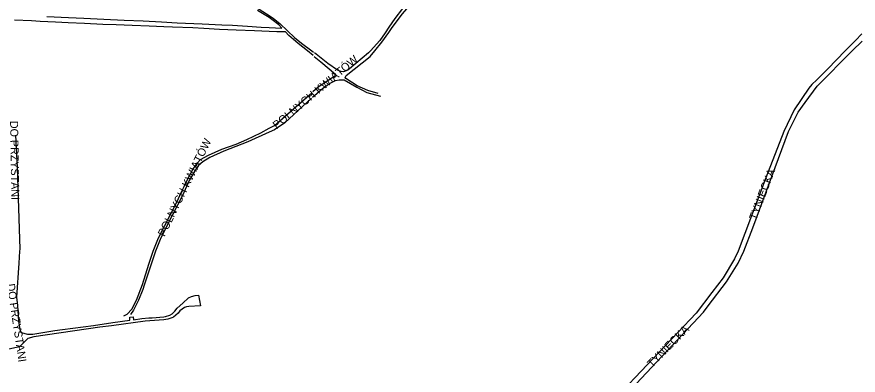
# Model space of a CAD drawing. Extents: x -304109 to -273954, y 21500 to 39796.
# Drawn here: x -297115 to -296064, y 29595 to 30042 of the extents above; entities that cross this region are included whole.
import ezdxf

# ---------------------------------------------------------------- set-up
doc = ezdxf.new("R2010")
doc.units = 0
doc.layers.add('krawedzie_ulic', color=7, linetype='Continuous')
doc.layers.add('nazwy_ulic', color=7, linetype='Continuous')

msp = doc.modelspace()

# ---------------------------------------------------------------- linework, layer by layer
at = {"layer": 'krawedzie_ulic'}
for points in [[(-296957.629, 30237.557), (-296946.79, 30223.239), (-296936.741, 30209.267), (-296921.27, 30187.617), (-296912.343, 30181.447), (-296900.263, 30173.227), (-296892.998, 30162.369), (-296881.392, 30144.84), (-296868.973, 30123.152), (-296860.445, 30107.646), (-296847.417, 30083.787), (-296831.629, 30065.059), (-296820.158, 30056.974), (-296807.643, 30048.952), (-296800, 30044.148), (-296794.73, 30040.484), (-296786.652, 30034.31), (-296777.055, 30024.977), (-296768.231, 30016.422), (-296759.604, 30009.678), (-296746.785, 30000), (-296744.733, 29998.5)], [(-296663.837, 29946.761), (-296676.736, 29950.27), (-296689.998, 29956.167), (-296704.187, 29965.468), (-296704.928, 29966.584), (-296703.691, 29969.106), (-296673.754, 29993.099), (-296668.051, 30000), (-296659.304, 30010.764), (-296650.306, 30022.879), (-296646.124, 30028.968), (-296633.496, 30046.215), (-296627.91, 30052.585), (-296623.106, 30057.899), (-296620.384, 30062.078), (-296613.826, 30070.163), (-296604.995, 30081.467), (-296597.395, 30090.857), (-296590.303, 30100.256), (-296582.709, 30110.716), (-296573.712, 30122.755), (-296571.672, 30125.8), (-296565.095, 30134.536)], [(-297077.877, 30042.907), (-297050.727, 30041.65), (-297031.308, 30040.565), (-297006.393, 30039.59), (-296980.971, 30038.405), (-296957.202, 30037.369), (-296934.426, 30036.14), (-296914.727, 30035.078), (-296883.839, 30033.672), (-296859.003, 30032.469), (-296845.579, 30031.969), (-296827.002, 30030.667), (-296809.923, 30029.51), (-296800, 30028.902), (-296784.294, 30028.311), (-296787.985, 30032.372), (-296796.711, 30039.271), (-296800, 30041.451), (-296814.364, 30050.513)], [(-296633.175, 30052.625), (-296642.967, 30040.218), (-296650.308, 30029.703), (-296655.174, 30022.378), (-296661.731, 30012.97), (-296673.164, 30000), (-296675.878, 29997.311), (-296699.449, 29977.513), (-296701.681, 29975.979), (-296706.859, 29973.797), (-296710.062, 29974.14), (-296714.39, 29976.005), (-296726.821, 29984.219), (-296741.12, 29995.859), (-296743.424, 29997.543)], [(-296744.905, 29994.143), (-296751.847, 30000), (-296763.865, 30008.988), (-296775.206, 30018.962), (-296779.473, 30023.492), (-296790.333, 30023.629), (-296800, 30024.092), (-296818.273, 30024.932), (-296841.207, 30025.704), (-296861.975, 30026.805), (-296881.651, 30027.689), (-296895.503, 30028.525), (-296920.672, 30029.528), (-296931.629, 30030.073), (-296949.679, 30030.784), (-296970.961, 30031.484), (-296991.071, 30032.271), (-297007.749, 30032.914), (-297030.525, 30034.04), (-297050.965, 30034.959), (-297066.75, 30035.819), (-297085.916, 30036.773), (-297096.947, 30037.497), (-297118.148, 30038.45)], [(-296059.364, 30021.278), (-296067.323, 30013.045), (-296080.237, 30000), (-296102.103, 29977.433), (-296115.745, 29963.82), (-296121.692, 29957.765), (-296125.535, 29953.261), (-296143.89, 29926.382), (-296157.034, 29899.439), (-296179.33, 29841.459), (-296213.91, 29750), (-296218.325, 29740.117), (-296232.731, 29716.498), (-296246.897, 29698.067), (-296266.385, 29672.601), (-296357.988, 29576.058)], [(-296354.283, 29570.246), (-296257.332, 29673.596), (-296251.25, 29681.6), (-296228.544, 29711.349), (-296213.96, 29734.893), (-296206.793, 29750), (-296195.683, 29778.905), (-296150.91, 29899.236), (-296138.768, 29923.217), (-296130.278, 29935.52), (-296115.08, 29955.878), (-296071.466, 30000), (-296059.132, 30012.176)], [(-296743.601, 29993.043), (-296735.393, 29986.118), (-296717.143, 29970.985), (-296717.947, 29968.16), (-296738.718, 29954.602), (-296745.344, 29948.808)], [(-296745.604, 29942.226), (-296743.41, 29944.311), (-296733.196, 29952.844), (-296724.397, 29959.083), (-296717.167, 29962.9), (-296712.62, 29963.934), (-296706.368, 29963.934), (-296690.374, 29954.665), (-296677.872, 29948.028), (-296660.673, 29943.188)], [(-296981.449, 29668.93), (-296977.304, 29671.188), (-296971.601, 29677.531), (-296965.797, 29688.808), (-296958.349, 29708.063), (-296950.331, 29733.451), (-296944.801, 29750), (-296938.383, 29766.611), (-296914.645, 29812.704), (-296910.167, 29822.126), (-296906.297, 29830.706), (-296902.806, 29837.785), (-296895.237, 29851.691), (-296889.435, 29860.098), (-296885.936, 29864.1), (-296875.602, 29869.874), (-296858.942, 29877.241), (-296841.313, 29883.491), (-296827.852, 29889.324), (-296810.278, 29897.634), (-296800, 29903.23), (-296793.431, 29906.764), (-296746.739, 29947.589)], [(-296747.002, 29940.897), (-296747.439, 29940.482), (-296780.277, 29910.274), (-296793.438, 29901.323), (-296800, 29898.601), (-296826.65, 29886.275), (-296856.596, 29874.5), (-296874.171, 29866.902), (-296882.955, 29861.335), (-296888.029, 29856.846), (-296892.869, 29849.942), (-296899.807, 29838.149), (-296908.304, 29819.333), (-296927.564, 29782.204), (-296936.115, 29764.354), (-296941.852, 29750), (-296956.208, 29707.527), (-296957.929, 29701.965), (-296963.202, 29688.583), (-296969.424, 29676.029), (-296973.129, 29670.624)], [(-297116.831, 29894.845), (-297114.777, 29854.337), (-297111.459, 29752.412), (-297111.809, 29750), (-297112.534, 29734.77), (-297115.464, 29692.249), (-297114.593, 29682.011), (-297113.083, 29661.864), (-297111.079, 29650.265), (-297109.71, 29648.246), (-297101.759, 29646.401), (-297095.25, 29646.269), (-297067.841, 29650.614), (-297058.119, 29651.992), (-297019.305, 29657.199), (-296995.371, 29660.895), (-296973.921, 29663.749), (-296973.909, 29667.411), (-296969.997, 29667.708), (-296969.655, 29664.279), (-296959.222, 29665.666), (-296950.282, 29666.425), (-296946.013, 29666.675), (-296931.635, 29667.647), (-296929.531, 29668.23), (-296923.856, 29670.046), (-296921.001, 29671.654), (-296917.654, 29674.844), (-296914.845, 29678.486), (-296907.999, 29684.969), (-296900.67, 29691.457), (-296896.851, 29693.33), (-296892.54, 29694.343), (-296888.402, 29694.821), (-296885.77, 29681.577), (-296900.379, 29680.781), (-296903.223, 29680.47), (-296905.73, 29679.603), (-296911.585, 29675.496), (-296913.635, 29672.269), (-296919.483, 29667.577), (-296921.405, 29666.666), (-296926.394, 29664.857), (-296931.698, 29663.934), (-296955.045, 29662.508), (-296996.828, 29656.785), (-297011.704, 29654.816), (-297093.942, 29642.8), (-297101.649, 29640.783), (-297111.758, 29630.425), (-297137.072, 29625.036)]]:
    msp.add_lwpolyline(points, dxfattribs=at)

# ---------------------------------------------------------------- texts
at = {"layer": 'nazwy_ulic'}
for s, rotation, p in [('POLNYCH KWIATÓW', 39.967547, (-296790.368, 29901.746)), ('DO PRZYSTANI', 270.954936, (-297123.653, 29912.435)), ('POLNYCH KWIATÓW', 63.872319, (-296930.727, 29767.256)), ('TYNIECKA', 69.213758, (-296191.328, 29787.854)), ('DO PRZYSTANI', 278.594744, (-297127.725, 29708.496)), ('TYNIECKA', 45.275622, (-296321.551, 29603.784))]:
    msp.add_text(s, height=10, rotation=rotation, dxfattribs=at).set_placement(p)

doc.saveas('drawing.dxf')
